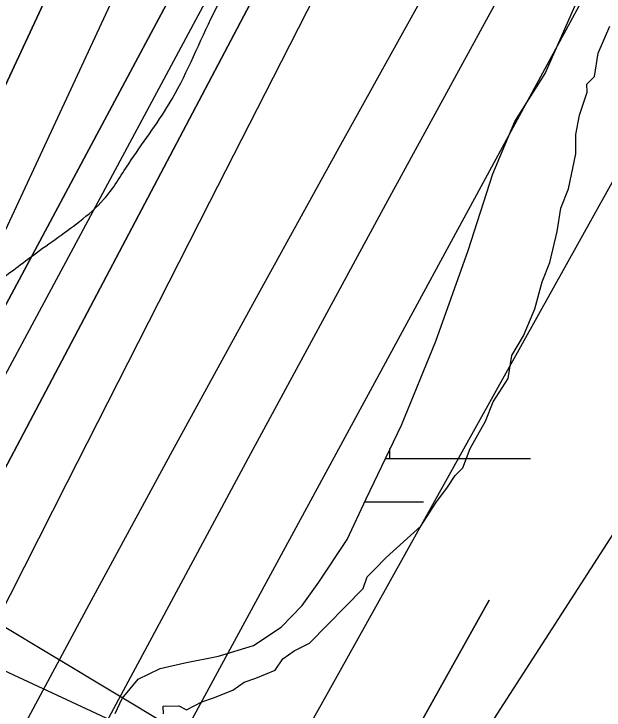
# Model space of a CAD drawing. Extents: x 3297735 to 3335592, y 670436 to 695807.
# Drawn here: x 3314402.4 to 3314612.1, y 682166.2 to 682413.6 of the extents above; entities that cross this region are included whole.
import ezdxf

# ---------------------------------------------------------------- set-up
doc = ezdxf.new("R2010")
doc.units = 0
for name, color, linetype in [('V-LEVE-TOET', 7, 'Continuous'), ('V-RIVR-EDGE', 7, 'Continuous'), ('V-RIVR-RANG', 7, 'Continuous'), ('V-ROAD-CNTR', 7, 'Continuous'), ('V-SITE-VEGE', 7, 'Continuous'), ('V-TOPO-DPTH', 7, 'Continuous'), ('V-TOPO-MAJR', 7, 'Continuous'), ('V-TOPO-MINR', 7, 'Continuous'), ('V-TOPO-WATR', 7, 'Continuous'), ('V-WETL-SWMP', 7, 'Continuous')]:
    doc.layers.add(name, color=color, linetype=linetype)

msp = doc.modelspace()

# ---------------------------------------------------------------- linework, layer by layer
at = {"layer": 'V-LEVE-TOET'}
msp.add_lwpolyline([(3313919.23, 682403.61), (3314524.63, 682121.69), (3314571.29, 682205.2), (3314524.63, 682121.69), (3314351.92, 681828.1)], dxfattribs=at)
at = {"layer": 'V-RIVR-EDGE'}
msp.add_spline([(3314332.49, 682283.88), (3314344.9, 682287.34), (3314358.11, 682294.67), (3314374.42, 682306.27), (3314394.23, 682317.08), (3314408.21, 682327.13), (3314425.7, 682339.88), (3314434.25, 682347.62), (3314443.2, 682360.39), (3314457.6, 682381.68), (3314472.41, 682411.9), (3314491.89, 682447.14), (3314503.96, 682468.44), (3314519.93, 682495.54), (3314540.57, 682530.4), (3314569.78, 682579.57), (3314586.92, 682612.5), (3314605.25, 682653.56), (3314623.97, 682696.17), (3314633.36, 682728.33), (3314641.57, 682755.46), (3314653.64, 682774.82), (3314666.86, 682788.36), (3314689.79, 682808.86), (3314699.9, 682821.24), (3314716.62, 682840.2), (3314742.69, 682874.26), (3314774.59, 682914.13), (3314793.27, 682940.45), (3314809.22, 682961.74), (3314829.46, 682991.55), (3314848.16, 683027.19), (3314871.52, 683064.75), (3314895.3, 683112.39), (3314930.72, 683167.75), (3314952.14, 683204.16), (3315057.23, 683357.85), (3315078.23, 683381.84), (3315092.99, 683392.28), (3315101.15, 683395.75), (3315113.56, 683398.05), (3315130.23, 683396.45), (3315136.44, 683396.05), (3315142.65, 683398.75), (3315151.58, 683404.93), (3315172.97, 683426.6), (3315192.78, 683442.06), (3315207.17, 683456.37), (3315216.51, 683472.25), (3315223.52, 683484.25), (3315237.14, 683502.83), (3315242.2, 683511.35), (3315243.01, 683524.54), (3315244.19, 683529.19), (3315255.48, 683547.77), (3315279.6, 683579.13), (3315294, 683598.87), (3315305.28, 683613.19), (3315309.97, 683627.14), (3315311.93, 683637.22), (3315317.77, 683644.96), (3315323.59, 683648.05), (3315323.6, 683652.31), (3315326.33, 683655.8), (3315330.61, 683660.83), (3315336.05, 683665.85), (3315339.95, 683675.54), (3315343.47, 683686.39), (3315346.59, 683695.69), (3315347.02, 683710.43), (3315347.43, 683722.45), (3315345.14, 683737.19), (3315345.17, 683749.99), (3315346.75, 683761.23), (3315349.48, 683764.32), (3315349.87, 683767.43), (3315354.17, 683779.05), (3315358.47, 683794.55), (3315362.36, 683800.36), (3315370.14, 683808.48), (3315374.42, 683815.84), (3315383.4, 683837.92), (3315387.32, 683854.98), (3315386.95, 683864.67), (3315385.03, 683871.27), (3315388.14, 683875.14), (3315392.8, 683876.29), (3315394.75, 683880.94), (3315403.32, 683896.43), (3315419.29, 683923.54), (3315433.69, 683947.55), (3315437.2, 683954.52), (3315436.83, 683961.11), (3315438, 683964.99), (3315450.86, 683988.61), (3315458.62, 683992.47), (3315462.51, 683995.17), (3315464.08, 684002.54), (3315468.77, 684016.49), (3315478.5, 684033.53), (3315498.34, 684056.75), (3315513.5, 684070.67), (3315521.28, 684082.29), (3315523.23, 684087.32), (3315534.89, 684097.76), (3315545.01, 684110.54), (3315557.06, 684124.08), (3315577.68, 684151.17), (3315590.51, 684164.33), (3315598.31, 684180.21), (3315604.16, 684192.6), (3315609.61, 684201.51), (3315623.63, 684224.74), (3315637.65, 684249.92), (3315651.66, 684270.43), (3315661.01, 684285.92), (3315665.69, 684296.38), (3315668.82, 684306.85), (3315671.54, 684310.72), (3315680.49, 684322.72), (3315685.93, 684326.58), (3315687.49, 684332.01), (3315687.51, 684337.44), (3315690.62, 684340.92), (3315706.17, 684356.78), (3315715.11, 684366.84), (3315728.72, 684382.71), (3315735.34, 684392), (3315740.79, 684400.13), (3315746.24, 684410.2), (3315754.02, 684419.87), (3315767.64, 684436.9), (3315797.18, 684465.14), (3315824.41, 684496.87), (3315835.68, 684508.87), (3315845.4, 684518.93), (3315855.91, 684533.25), (3315917.34, 684595.92), (3315957, 684638.09), (3315987.3, 684659.73), (3316015.28, 684684.48), (3316035.1, 684702.27), (3316044.05, 684713.5), (3316063.1, 684733.62), (3316100.42, 684768.43), (3316125.29, 684791.63), (3316138.51, 684803.62), (3316150.97, 684823.37), (3316159.55, 684843.13), (3316165.42, 684865.99), (3316173.99, 684881.48), (3316197.71, 684908.18), (3316229.61, 684945.33), (3316249.82, 684965.06), (3316275.47, 684987.88), (3316301.52, 685015.35), (3316311.24, 685022.31), (3316314.74, 685028.11), (3316324.84, 685037.01), (3316331.06, 685041.26), (3316337.27, 685045.12), (3316343.88, 685050.92), (3316349.72, 685059.83), (3316371.5, 685083.43), (3316388.59, 685096.18), (3316398.7, 685107.41), (3316416.19, 685122.87), (3316443.39, 685146.08), (3316453.89, 685155.74), (3316462.82, 685158.82), (3316468.64, 685163.46), (3316479.54, 685177.01), (3316494.69, 685189.77), (3316513.34, 685202.13), (3316536.65, 685221.08), (3316559.19, 685238.47), (3316587.17, 685262.45), (3316636.9, 685301.49), (3316712.28, 685357.54), (3316745.31, 685384.99), (3316768.23, 685402.39), (3316780.67, 685413.21), (3316806.33, 685440.68), (3316819.16, 685455.39), (3316844.44, 685481.7), (3316866.97, 685499.48), (3316882.51, 685511.08), (3316905.85, 685537.39), (3316931.9, 685564.08), (3316969.21, 685598.5), (3316985.92, 685613.59), (3317001.86, 685628.67), (3317017.8, 685644.53), (3317028.68, 685652.65), (3317037.23, 685661.16), (3317052.77, 685673.53), (3317075.3, 685687.82), (3317092.39, 685696.31), (3317103.26, 685703.27), (3317111.03, 685709.84), (3317130.87, 685733.84), (3317147.6, 685754.74), (3317177.16, 685789.18), (3317206.31, 685816.64), (3317272.79, 685885.12), (3317325.67, 685938.89), (3317356.77, 685972.16), (3317386.71, 686002.34), (3317409.64, 686022.45), (3317459.38, 686063.82), (3317493.18, 686088.94), (3317516.11, 686108.66), (3317520.01, 686116.02), (3317520.41, 686123), (3317527.04, 686135.78), (3317538.34, 686157.08), (3317553.89, 686174.89), (3317576.04, 686194.22), (3317585.76, 686203.89), (3317597.05, 686222.09), (3317609.5, 686237.57), (3317632.05, 686261.95), (3317642.16, 686270.84), (3317659.25, 686280.88), (3317668.58, 686290.17), (3317678.68, 686299.45), (3317692.67, 686308.33), (3317712.1, 686324.19), (3317733.86, 686344.3), (3317749.03, 686362.49), (3317772.75, 686387.25), (3317794.13, 686406.59), (3317815.49, 686421.66), (3317821.72, 686429.79), (3317831.45, 686444.5), (3317837.3, 686456.89), (3317843.89, 686458.43), (3317852.43, 686461.9), (3317865.64, 686468.46), (3317881.56, 686479.28), (3317892.45, 686489.33), (3317902.56, 686501.72), (3317906.85, 686510.63), (3317912.32, 686528.84), (3317916.61, 686539.69), (3317920.89, 686544.72), (3317931.77, 686551.67), (3317955.46, 686567.51), (3317973.73, 686582.98), (3317979.95, 686591.88), (3317987.35, 686602.72), (3318007.57, 686624.78), (3318020.39, 686634.83), (3318018.46, 686637.55), (3318030.91, 686653.42), (3318034.78, 686650.69), (3318039.45, 686656.89), (3318050.33, 686664.62), (3318082.55, 686680.82), (3318124.1, 686700.89), (3318142.75, 686715.97), (3318149.36, 686724.09), (3318148.6, 686727.59), (3318152.1, 686732.62), (3318161.82, 686744.62), (3318168.45, 686756.23), (3318174.67, 686766.3), (3318184.4, 686779.46), (3318196.08, 686795.33), (3318211.63, 686812.75), (3318220.97, 686823.97), (3318223.7, 686833.27), (3318227.6, 686840.63), (3318232.66, 686847.21), (3318235.79, 686857.67), (3318240.07, 686864.64), (3318252.91, 686883.22), (3318274.69, 686907.6), (3318298.01, 686928.49), (3318327.13, 686944.7), (3318349.26, 686951.63), (3318362.06, 686955.09), (3318370.22, 686961.27), (3318383.46, 686983.73), (3318391.25, 686996.51), (3318395.14, 686999.99), (3318401.73, 686999.97), (3318407.55, 687001.12), (3318412.6, 687003.82), (3318416.49, 687008.86), (3318422.71, 687016.98), (3318440.6, 687037.49), (3318448.75, 687040.19), (3318453.03, 687042.89), (3318455.76, 687051.42), (3318462.38, 687060.32), (3318484.92, 687082.76), (3318499.31, 687098.23), (3318510.59, 687111), (3318518.77, 687124.94), (3318525, 687134.62), (3318537.83, 687148.55), (3318566.2, 687172.14), (3318582.53, 687190.71), (3318592.64, 687203.1), (3318612.48, 687228.64), (3318628.44, 687251.87), (3318642.05, 687266.57), (3318646.35, 687279.75), (3318655.68, 687290.58), (3318665.01, 687298.71), (3318672.79, 687309.16), (3318676.7, 687321.17), (3318685.65, 687333.94), (3318691.49, 687344.4), (3318699.27, 687352.91), (3318716.37, 687367.22), (3318716.79, 687379.24), (3318717.6, 687392.04), (3318724.22, 687404.82), (3318732, 687415.66), (3318742.88, 687423.77), (3318760.35, 687430.71), (3318770.05, 687431.07), (3318780.9, 687428.33), (3318786.73, 687436.46), (3318804.23, 687454.26), (3318817.46, 687473.23), (3318829.91, 687487.55), (3318848.96, 687509.6), (3318869.19, 687534.37), (3318894.08, 687564.56), (3318929.49, 687611.78), (3318945.82, 687629.19), (3318962.93, 687646.99), (3318977.7, 687660.53), (3318993.65, 687679.88), (3319024.36, 687709.28), (3319059.37, 687753.01), (3319086.2, 687782.03), (3319108.76, 687809.51), (3319125.86, 687827.3), (3319135.21, 687842.41), (3319146.89, 687859.44), (3319161.67, 687877.63), (3319172.56, 687889.63), (3319185.79, 687908.6), (3319206.81, 687940.73), (3319238.34, 687987.58), (3319258.18, 688014.29), (3319282.31, 688048.74), (3319299.82, 688074.29), (3319310.71, 688085.9), (3319319.65, 688093.25), (3319326.26, 688101.37), (3319337.16, 688116.08), (3319351.92, 688127.68), (3319358.93, 688137.36), (3319372.55, 688156.33), (3319390.83, 688181.1), (3319409.12, 688207.04), (3319418.85, 688220.59), (3319428.57, 688231.03), (3319452.68, 688254.63), (3319466.67, 688269.33), (3319477.96, 688285.59), (3319487.29, 688294.49), (3319498.17, 688304.55), (3319498.19, 688312.3), (3319502.08, 688317.33), (3319523.48, 688343.65), (3319546.04, 688372.29), (3319572.1, 688405.58), (3319583.39, 688420.29), (3319604.77, 688443.12), (3319614.49, 688453.95), (3319630.05, 688470.2), (3319645.61, 688490.33), (3319664.28, 688513.94), (3319677.9, 688534.07), (3319689.59, 688553.04), (3319707.1, 688579.37), (3319721.91, 688607.25)], degree=3, dxfattribs=at)
at = {"layer": 'V-RIVR-RANG'}
msp.add_line((3314785.03, 681964.22), (3313755.85, 682581.31), dxfattribs=at)
at = {"layer": 'V-ROAD-CNTR'}
msp.add_spline([(3315498.43, 682865.39), (3314901.76, 681854.36), (3314773.19, 681638.15), (3314602.7, 681364.43), (3314477.51, 681178.93), (3314300.96, 680916.57)], degree=3, dxfattribs=at)
at = {"layer": 'V-SITE-VEGE'}
for points in [[(3314501.99, 682187.22), (3314507.46, 682190.01), (3314526.53, 682209.4), (3314527.87, 682213.53), (3314530.59, 682216.3), (3314534.67, 682220.45), (3314546.94, 682231.55), (3314552.36, 682239.83), (3314556.44, 682245.36), (3314559.15, 682249.5), (3314561.88, 682252.27), (3314564.56, 682259.16), (3314569.98, 682268.82), (3314572.66, 682275.71), (3314578.09, 682284), (3314579.39, 682292.25), (3314583.46, 682299.15), (3314587.49, 682308.8), (3314590.16, 682318.43), (3314592.85, 682325.32), (3314595.5, 682336.33), (3314596.81, 682344.58), (3314599.5, 682351.47), (3314602.14, 682363.85), (3314602.08, 682370.72), (3314603.39, 682377.6), (3314606.07, 682385.86), (3314606.05, 682388.61), (3314608.77, 682391.38), (3314610.08, 682399.62), (3314614.12, 682409.27)], [(3314455.49, 682164.86), (3314455.46, 682167.6), (3314460.96, 682167.65), (3314463.71, 682166.3), (3314469.19, 682169.09), (3314473.29, 682170.5), (3314480.14, 682173.3), (3314484.23, 682176.08), (3314488.34, 682177.49), (3314495.19, 682180.3), (3314497.9, 682184.44), (3314501.99, 682187.22)]]:
    msp.add_lwpolyline(points, dxfattribs=at)
at = {"layer": 'V-TOPO-DPTH'}
for points in [[(3315009.64, 683345.72), (3314712.51, 682890.46), (3314698.24, 682867.92), (3314684.4, 682845.12), (3314671.2, 682821.94), (3314658.43, 682798.51), (3314585.26, 682659.67), (3314536.12, 682566.69), (3314486.82, 682473.79), (3314437.3, 682381.01), (3314387.63, 682288.31), (3314301.05, 682127.19), (3314288.23, 682104), (3314275.05, 682081.02), (3314261.31, 682058.37), (3314247.22, 682035.93), (3314043.49, 681720.13)], [(3314043.49, 681720.13), (3314247.22, 682035.93), (3314261.31, 682058.37), (3314275.05, 682081.02), (3314288.23, 682104), (3314301.05, 682127.19), (3314387.63, 682288.31), (3314437.3, 682381.01), (3314486.82, 682473.79), (3314536.12, 682566.69), (3314585.26, 682659.67), (3314658.43, 682798.51), (3314671.2, 682821.94), (3314684.4, 682845.12), (3314698.24, 682867.92), (3314712.51, 682890.46), (3315009.64, 683345.72)], [(3313929.05, 681305.78), (3314326.46, 682013.05), (3314333.81, 682026.23), (3314341.1, 682039.44), (3314348.3, 682052.69), (3314355.45, 682065.97), (3314399.75, 682148.96), (3314429.14, 682203.69), (3314458.71, 682258.33), (3314488.54, 682312.81), (3314518.55, 682367.21), (3314726.91, 682742.71), (3314743.13, 682770.98), (3314759.89, 682798.92), (3314777.44, 682826.36), (3314795.53, 682853.47), (3315065.64, 683245.92)], [(3314868.78, 683075.14), (3314827.89, 683014.48), (3314787.32, 682953.58), (3314721.02, 682853.15), (3314714.01, 682842.21), (3314707.2, 682831.15), (3314700.7, 682819.91), (3314694.39, 682808.55), (3314654.92, 682735.11), (3314629.09, 682686.91), (3314603.33, 682638.67), (3314577.68, 682590.37), (3314552.11, 682542.04), (3314338.68, 682137.55), (3314319.4, 682101.39), (3314299.9, 682065.36), (3314280.07, 682029.5), (3314260.03, 681993.76), (3314242.96, 681963.64), (3314213.94, 681913.1), (3314184.55, 681862.77), (3314154.6, 681812.78), (3314124.27, 681763), (3313849.7, 681317.91)], [(3314868.78, 683075.14), (3314827.89, 683014.48), (3314787.32, 682953.58), (3314721.02, 682853.15), (3314714.01, 682842.21), (3314707.2, 682831.15), (3314700.7, 682819.91), (3314694.39, 682808.55), (3314654.92, 682735.11), (3314629.09, 682686.91), (3314603.33, 682638.67), (3314577.68, 682590.37), (3314552.11, 682542.04), (3314338.68, 682137.55), (3314319.4, 682101.39), (3314299.9, 682065.36), (3314280.07, 682029.5), (3314260.03, 681993.76), (3314242.96, 681963.64), (3314213.94, 681913.1), (3314184.55, 681862.77), (3314154.6, 681812.78), (3314124.27, 681763), (3313849.7, 681317.91)], [(3313219.64, 681704.8), (3313252.24, 681747.01), (3313338.92, 681783.45), (3313685.33, 681795.92), (3313941.94, 681858.6), (3314135.29, 681928.1), (3314241.12, 682063.5), (3314249.87, 682077.44), (3314258.39, 682091.53), (3314266.56, 682105.82), (3314274.49, 682120.25), (3314620.65, 682863.98), (3314624.88, 682871.44), (3314629.24, 682878.82), (3314633.79, 682886.09), (3314638.46, 682893.28), (3314679.92, 682955.39), (3314705.47, 682993.54), (3314731.08, 683031.65), (3314756.8, 683069.7)], [(3314756.8, 683069.7), (3314731.08, 683031.65), (3314705.47, 682993.54), (3314679.92, 682955.39), (3314638.46, 682893.28), (3314633.79, 682886.09), (3314629.24, 682878.82), (3314624.88, 682871.44), (3314620.65, 682863.98), (3314274.49, 682120.25), (3314266.56, 682105.82), (3314258.39, 682091.53), (3314249.87, 682077.44), (3314241.12, 682063.5), (3314135.29, 681928.1), (3313941.94, 681858.6), (3313685.33, 681795.92), (3313338.92, 681783.45), (3313252.24, 681747.01), (3313219.64, 681704.8)]]:
    msp.add_lwpolyline(points, dxfattribs=at)
at = {"layer": 'V-TOPO-MAJR'}
msp.add_lwpolyline([(3314254.05, 681714.75), (3314306.75, 681808.06), (3314373.02, 681924.99), (3314392.75, 681959.73), (3314412.54, 681994.45), (3314432.39, 682029.12), (3314452.29, 682063.77), (3314472.15, 682098.44), (3314491.91, 682133.17), (3314511.52, 682167.98), (3314531.03, 682202.85), (3314800.84, 682687.62), (3314818.92, 682719.7), (3314837.23, 682751.66), (3314855.86, 682783.42), (3314874.72, 682815.05), (3314911.37, 682875.78)], dxfattribs=at)
at = {"layer": 'V-TOPO-MINR'}
for points in [[(3314006.13, 681693.95), (3314042.28, 681740.75), (3314076.23, 681789.38), (3314244.17, 682049.71), (3314255.59, 682067.91), (3314266.7, 682086.28), (3314277.36, 682104.93), (3314287.71, 682123.76), (3314350.74, 682241.82), (3314391.58, 682320.21), (3314641.19, 682857.47), (3314643.74, 682862.94), (3314646.38, 682868.36), (3314649.16, 682873.72), (3314652.03, 682879.03), (3314655.03, 682884.27), (3314658.13, 682889.45), (3314661.36, 682894.54), (3314664.68, 682899.58), (3315009.21, 683407)], [(3314043.49, 681720.13), (3314247.22, 682035.93), (3314261.31, 682058.37), (3314275.05, 682081.02), (3314288.23, 682104), (3314301.05, 682127.19), (3314387.63, 682288.31), (3314437.3, 682381.01), (3314486.82, 682473.79), (3314536.12, 682566.69), (3314585.26, 682659.67), (3314658.43, 682798.51), (3314671.2, 682821.94), (3314684.4, 682845.12), (3314698.24, 682867.92), (3314712.51, 682890.46), (3315009.64, 683345.72)], [(3313929.05, 681305.78), (3314326.46, 682013.05), (3314333.81, 682026.23), (3314341.1, 682039.44), (3314348.3, 682052.69), (3314355.45, 682065.97), (3314399.75, 682148.96), (3314429.14, 682203.69), (3314458.71, 682258.33), (3314488.54, 682312.81), (3314518.55, 682367.21), (3314726.91, 682742.71), (3314743.13, 682770.98), (3314759.89, 682798.92), (3314777.44, 682826.36), (3314795.53, 682853.47), (3315065.64, 683245.92)], [(3314020.01, 681629.11), (3314252.68, 682018.63), (3314269.09, 682046.54), (3314285.25, 682074.59), (3314301.02, 682102.86), (3314316.54, 682131.28), (3314467.03, 682411.48), (3314505.18, 682482.59), (3314543.26, 682553.73), (3314581.26, 682624.91), (3314619.21, 682696.13), (3314676.36, 682803.55), (3314685.92, 682820.94), (3314695.8, 682838.14), (3314706.14, 682855.05), (3314716.8, 682871.79), (3314875.81, 683113.99)], [(3313219.64, 681704.8), (3313252.24, 681747.01), (3313338.92, 681783.45), (3313685.33, 681795.92), (3313941.94, 681858.6), (3314135.29, 681928.1), (3314241.12, 682063.5), (3314249.87, 682077.44), (3314258.39, 682091.53), (3314266.56, 682105.82), (3314274.49, 682120.25), (3314620.65, 682863.98), (3314624.88, 682871.44), (3314629.24, 682878.82), (3314633.79, 682886.09), (3314638.46, 682893.28), (3314679.92, 682955.39), (3314705.47, 682993.54), (3314731.08, 683031.65), (3314756.8, 683069.7)], [(3314193.9, 681723.96), (3314335.47, 681978.11), (3314348.8, 682002.15), (3314362.05, 682026.24), (3314375.19, 682050.38), (3314388.26, 682074.56), (3314486.56, 682257.35), (3314534.58, 682346.05), (3314582.92, 682434.58), (3314631.75, 682522.84), (3314680.9, 682610.92), (3314759.89, 682751.56), (3314770.01, 682769.06), (3314780.41, 682786.38), (3314791.23, 682803.44), (3314802.34, 682820.32), (3314918.01, 682991.45)], [(3313966.15, 681258.85), (3314227.33, 681728.89), (3314253.53, 681776.1), (3314279.7, 681823.32), (3314305.83, 681870.56), (3314331.94, 681917.82), (3314345.05, 681941.59), (3314364.53, 681977), (3314383.96, 682012.43), (3314403.32, 682047.91), (3314422.62, 682083.41), (3314679.52, 682557.26), (3314699.35, 682593.58), (3314719.34, 682629.82), (3314739.55, 682665.93), (3314759.9, 682701.96), (3314793.09, 682760.28), (3314797.03, 682767.04), (3314801.06, 682773.75), (3314805.23, 682780.38), (3314809.48, 682786.95), (3314848.57, 682846.01), (3314872.47, 682882.05), (3314896.43, 682918.05)], [(3313896.97, 681329.25), (3314177.12, 681801.65), (3314201.55, 681843.14), (3314225.8, 681884.72), (3314249.8, 681926.45), (3314273.62, 681968.29), (3314317.92, 682046.66), (3314319.45, 682049.39), (3314320.97, 682052.13), (3314322.46, 682054.87), (3314323.94, 682057.62), (3314333.1, 682074.78), (3314339.11, 682086.13), (3314345.08, 682097.51), (3314350.98, 682108.92), (3314356.84, 682120.36), (3314395.91, 682197.23), (3314421.27, 682247.12), (3314446.65, 682297), (3314472.04, 682346.87), (3314497.45, 682396.73), (3314643.57, 682683.38)], [(3314263.64, 681629.9), (3314429.4, 681934.36), (3314439.62, 681952.65), (3314450.11, 681970.79), (3314461, 681988.69), (3314472.15, 682006.43), (3314732.38, 682410.35), (3314742.12, 682419.4), (3314752.75, 682424.85), (3314764.68, 682424.91), (3314777.5, 682421.37), (3314786.94, 682412.14), (3314792.79, 682401.89), (3314793.26, 682390.1), (3314790.16, 682377.27), (3314572.7, 681972), (3314556.48, 681942.97), (3314539.63, 681914.34), (3314521.81, 681886.29), (3314503.35, 681858.63), (3314265.45, 681514.97)]]:
    msp.add_lwpolyline(points, dxfattribs=at)
at = {"layer": 'V-TOPO-WATR'}
msp.add_lwpolyline([(3313849.7, 681317.91), (3314124.27, 681763), (3314154.6, 681812.78), (3314184.55, 681862.77), (3314213.94, 681913.1), (3314242.96, 681963.64), (3314260.03, 681993.76), (3314280.07, 682029.5), (3314299.9, 682065.36), (3314319.4, 682101.39), (3314338.68, 682137.55), (3314552.11, 682542.04), (3314577.68, 682590.37), (3314603.33, 682638.67), (3314629.09, 682686.91), (3314654.92, 682735.11), (3314694.39, 682808.55), (3314700.7, 682819.91), (3314707.2, 682831.15), (3314714.01, 682842.21), (3314721.02, 682853.15), (3314787.32, 682953.58), (3314827.89, 683014.48), (3314868.78, 683075.14)], dxfattribs=at)
at = {"layer": 'V-WETL-SWMP'}
for p, q in [((3314535.96, 682255.61), (3314535.96, 682259.13)), ((3314534.26, 682255.61), (3314585.96, 682255.61)), ((3314526.84, 682240.18), (3314547.96, 682240.18))]:
    msp.add_line(p, q, dxfattribs=at)
msp.add_lwpolyline([(3314438.3, 682164.97), (3314440.9, 682170.28), (3314446.51, 682177.12), (3314454.41, 682180.96), (3314463.08, 682182.92), (3314475.14, 682185.29), (3314487.57, 682189.17), (3314497.33, 682195.67), (3314504.82, 682203.29), (3314510.79, 682211.65), (3314520.86, 682226.83), (3314527.53, 682241.24), (3314540.15, 682267.4), (3314552.36, 682297.34), (3314563.8, 682329.53), (3314572.63, 682356.79), (3314580.41, 682375.36), (3314591.21, 682392.44), (3314602.7, 682418.59), (3314612.64, 682448.51)], dxfattribs=at)

doc.saveas('drawing.dxf')
